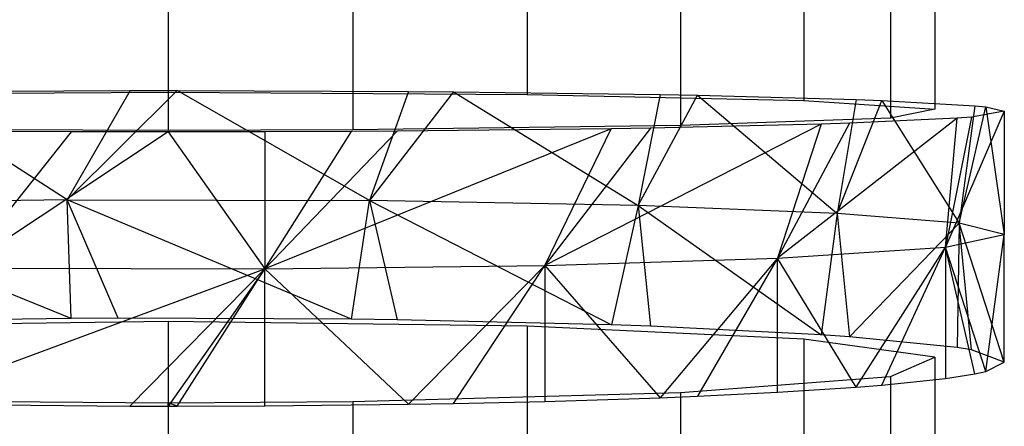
# Model space of a CAD drawing. Extents: x 0.1 to 26.5, y -19.1 to 0.
# Tile 257 of 304: x 13.251 to 13.663, y -4.989 to -4.819. Entities that reach past the tile are written whole.
import ezdxf

# ---------------------------------------------------------------- set-up
doc = ezdxf.new("R2010")
doc.units = 0
doc.header["$LTSCALE"] = 2.54
doc.layers.get('0').update_dxf_attribs({"linetype": 'CONTINUOUS'})

# ---------------------------------------------------------------- blocks, each defined once
blk = doc.blocks.new('7777_STL')
at = {"color": 0}
for p, q in [((13.31313, -4.75472, 16.64339), (13.31313, -4.84951, 16.64104)), ((13.31313, -4.75472, 16.64339), (13.31313, -4.84951, 16.64104)), ((13.46339, -4.75563, 16.68041), (13.46339, -4.85043, 16.67807)), ((13.46339, -4.75563, 16.68041), (13.46339, -4.85043, 16.67807)), ((13.57922, -4.75817, 16.783), (13.57922, -4.85296, 16.78066)), ((13.57922, -4.75817, 16.783), (13.57922, -4.85296, 16.78066)), ((13.6341, -4.76175, 16.92766), (13.6341, -4.85654, 16.92532)), ((13.6341, -4.76175, 16.92766), (13.6341, -4.85654, 16.92532)), ((13.61545, -4.76554, 17.08124), (13.61545, -4.86034, 17.0789)), ((13.61545, -4.76554, 17.08124), (13.61545, -4.86034, 17.0789)), ((13.31313, -4.7707, 17.28985), (13.31313, -4.86549, 17.28751)), ((13.31313, -4.7707, 17.28985), (13.31313, -4.86549, 17.28751)), ((13.39051, -4.77047, 17.28046), (13.39051, -4.86526, 17.27812)), ((13.39051, -4.77047, 17.28046), (13.39051, -4.86526, 17.27812)), ((13.52754, -4.76869, 17.20856), (13.52754, -4.86348, 17.20622)), ((13.52754, -4.76869, 17.20856), (13.52754, -4.86348, 17.20622)), ((13.16287, -4.85043, 16.67807), (13.31313, -4.84951, 16.64104)), ((13.16287, -4.85043, 16.67807), (13.31313, -4.84951, 16.64104)), ((13.20085, -4.8493, 16.63264), (13.2972, -4.84885, 16.61452)), ((13.20085, -4.8493, 16.63264), (13.2972, -4.84885, 16.61452)), ((13.27088, -4.89457, 16.61496), (13.20085, -4.8493, 16.63264)), ((13.27088, -4.89457, 16.61496), (13.20085, -4.8493, 16.63264)), ((13.2972, -4.84885, 16.61452), (13.27088, -4.89457, 16.61496)), ((13.27088, -4.89457, 16.61496), (13.31691, -4.84885, 16.61417)), ((13.27088, -4.89457, 16.61496), (13.31691, -4.84885, 16.61417)), ((13.2972, -4.84885, 16.61452), (13.27088, -4.89457, 16.61496)), ((13.2972, -4.84885, 16.61452), (13.31691, -4.84885, 16.61417)), ((13.2972, -4.84885, 16.61452), (13.31691, -4.84885, 16.61417)), ((13.31313, -4.84951, 16.64104), (13.46339, -4.85043, 16.67807)), ((13.31313, -4.84951, 16.64104), (13.46339, -4.85043, 16.67807)), ((13.31691, -4.84885, 16.61417), (13.41383, -4.84921, 16.62895)), ((13.39744, -4.89489, 16.6227), (13.31691, -4.84885, 16.61417)), ((13.39744, -4.89489, 16.6227), (13.31691, -4.84885, 16.61417)), ((13.31691, -4.84885, 16.61417), (13.41383, -4.84921, 16.62895)), ((13.41383, -4.84921, 16.62895), (13.39744, -4.89489, 16.6227)), ((13.41383, -4.84921, 16.62895), (13.39744, -4.89489, 16.6227)), ((13.43254, -4.84936, 16.63515), (13.39744, -4.89489, 16.6227)), ((13.43254, -4.84936, 16.63515), (13.39744, -4.89489, 16.6227)), ((13.41383, -4.84921, 16.62895), (13.43254, -4.84936, 16.63515)), ((13.41383, -4.84921, 16.62895), (13.43254, -4.84936, 16.63515)), ((13.43254, -4.84936, 16.63515), (13.50995, -4.89698, 16.67293)), ((13.43254, -4.84936, 16.63515), (13.50995, -4.89698, 16.67293)), ((13.43254, -4.84936, 16.63515), (13.51911, -4.8505, 16.68116)), ((13.43254, -4.84936, 16.63515), (13.51911, -4.8505, 16.68116)), ((13.46339, -4.85043, 16.67807), (13.57922, -4.85296, 16.78066)), ((13.46339, -4.85043, 16.67807), (13.57922, -4.85296, 16.78066)), ((13.51911, -4.8505, 16.68116), (13.50995, -4.89698, 16.67293)), ((13.51911, -4.8505, 16.68116), (13.50995, -4.89698, 16.67293)), ((13.50995, -4.89698, 16.67293), (13.5347, -4.8508, 16.6932)), ((13.50995, -4.89698, 16.67293), (13.5347, -4.8508, 16.6932)), ((13.51911, -4.8505, 16.68116), (13.5347, -4.8508, 16.6932)), ((13.51911, -4.8505, 16.68116), (13.5347, -4.8508, 16.6932)), ((13.5347, -4.8508, 16.6932), (13.59313, -4.9003, 16.75228)), ((13.5347, -4.8508, 16.6932), (13.59313, -4.9003, 16.75228)), ((13.5347, -4.8508, 16.6932), (13.60116, -4.85258, 16.76527)), ((13.5347, -4.8508, 16.6932), (13.60116, -4.85258, 16.76527)), ((13.57922, -4.85296, 16.78066), (13.6341, -4.85654, 16.92532)), ((13.57922, -4.85296, 16.78066), (13.6341, -4.85654, 16.92532)), ((13.60116, -4.85258, 16.76527), (13.59313, -4.9003, 16.75228)), ((13.60116, -4.85258, 16.76527), (13.59313, -4.9003, 16.75228)), ((13.59313, -4.9003, 16.75228), (13.61189, -4.85299, 16.78179)), ((13.59313, -4.9003, 16.75228), (13.61189, -4.85299, 16.78179)), ((13.60116, -4.85258, 16.76527), (13.61189, -4.85299, 16.78179)), ((13.60116, -4.85258, 16.76527), (13.61189, -4.85299, 16.78179)), ((13.61189, -4.85299, 16.78179), (13.64423, -4.90432, 16.84874)), ((13.61189, -4.85299, 16.78179), (13.64423, -4.90432, 16.84874)), ((13.61189, -4.85299, 16.78179), (13.65074, -4.85522, 16.87179)), ((13.61189, -4.85299, 16.78179), (13.65074, -4.85522, 16.87179)), ((13.6341, -4.85654, 16.92532), (13.61545, -4.86034, 17.0789)), ((13.6341, -4.85654, 16.92532), (13.61545, -4.86034, 17.0789)), ((13.66313, -4.8575, 16.96406), (13.63848, -4.91443, 17.09099)), ((13.66313, -4.8575, 16.96406), (13.63848, -4.91443, 17.09099)), ((13.65074, -4.85522, 16.87179), (13.64423, -4.90432, 16.84874)), ((13.65074, -4.85522, 16.87179), (13.64423, -4.90432, 16.84874)), ((13.64423, -4.90432, 16.84874), (13.6554, -4.85569, 16.89093)), ((13.64423, -4.90432, 16.84874), (13.6554, -4.85569, 16.89093)), ((13.66313, -4.8575, 16.96406), (13.64939, -4.8599, 17.06111)), ((13.66313, -4.8575, 16.96406), (13.64939, -4.8599, 17.06111)), ((13.65074, -4.85522, 16.87179), (13.6554, -4.85569, 16.89093)), ((13.65074, -4.85522, 16.87179), (13.6554, -4.85569, 16.89093)), ((13.6554, -4.85569, 16.89093), (13.66313, -4.90905, 16.96209)), ((13.6554, -4.85569, 16.89093), (13.66313, -4.90905, 16.96209)), ((13.6554, -4.85569, 16.89093), (13.66313, -4.8575, 16.96406)), ((13.6554, -4.85569, 16.89093), (13.66313, -4.8575, 16.96406)), ((13.66313, -4.8575, 16.96406), (13.66313, -4.90905, 16.96209)), ((13.66313, -4.8575, 16.96406), (13.66313, -4.90905, 16.96209)), ((13.61545, -4.86034, 17.0789), (13.52754, -4.86348, 17.20622)), ((13.61545, -4.86034, 17.0789), (13.52754, -4.86348, 17.20622)), ((13.6434, -4.86036, 17.07988), (13.56823, -4.91904, 17.2015)), ((13.6434, -4.86036, 17.07988), (13.56823, -4.91904, 17.2015)), ((13.5983, -4.86251, 17.16692), (13.56823, -4.91904, 17.2015)), ((13.5983, -4.86251, 17.16692), (13.56823, -4.91904, 17.2015)), ((13.5983, -4.86251, 17.16692), (13.58643, -4.8629, 17.18265)), ((13.5983, -4.86251, 17.16692), (13.58643, -4.8629, 17.18265)), ((13.6434, -4.86036, 17.07988), (13.5983, -4.86251, 17.16692)), ((13.6434, -4.86036, 17.07988), (13.5983, -4.86251, 17.16692)), ((13.64939, -4.8599, 17.06111), (13.63848, -4.91443, 17.09099)), ((13.64939, -4.8599, 17.06111), (13.63848, -4.91443, 17.09099)), ((13.63848, -4.91443, 17.09099), (13.6434, -4.86036, 17.07988)), ((13.63848, -4.91443, 17.09099), (13.6434, -4.86036, 17.07988)), ((13.64939, -4.8599, 17.06111), (13.6434, -4.86036, 17.07988)), ((13.64939, -4.8599, 17.06111), (13.6434, -4.86036, 17.07988)), ((13.27259, -4.86609, 17.31161), (13.22729, -4.86588, 17.30328)), ((13.27259, -4.86609, 17.31161), (13.22729, -4.86588, 17.30328)), ((13.27259, -4.86609, 17.31161), (13.22729, -4.9232, 17.3011)), ((13.27259, -4.86609, 17.31161), (13.22729, -4.9232, 17.3011)), ((13.31313, -4.86615, 17.31396), (13.22729, -4.9232, 17.3011)), ((13.31313, -4.86615, 17.31396), (13.22729, -4.9232, 17.3011)), ((13.31313, -4.86549, 17.28751), (13.23575, -4.86526, 17.27812)), ((13.31313, -4.86549, 17.28751), (13.23575, -4.86526, 17.27812)), ((13.31313, -4.86615, 17.31396), (13.27259, -4.86609, 17.31161)), ((13.31313, -4.86615, 17.31396), (13.27259, -4.86609, 17.31161)), ((13.39051, -4.86526, 17.27812), (13.31313, -4.86549, 17.28751)), ((13.39051, -4.86526, 17.27812), (13.31313, -4.86549, 17.28751)), ((13.35369, -4.86609, 17.3116), (13.31313, -4.86615, 17.31396)), ((13.35369, -4.86609, 17.3116), (13.31313, -4.86615, 17.31396)), ((13.31313, -4.86615, 17.31396), (13.35369, -4.92355, 17.30942)), ((13.31313, -4.86615, 17.31396), (13.35369, -4.92355, 17.30942)), ((13.49865, -4.86483, 17.26077), (13.35369, -4.92355, 17.30942)), ((13.49865, -4.86483, 17.26077), (13.35369, -4.92355, 17.30942)), ((13.40905, -4.86582, 17.30057), (13.35369, -4.92355, 17.30942)), ((13.40905, -4.86582, 17.30057), (13.35369, -4.92355, 17.30942)), ((13.38995, -4.86594, 17.30543), (13.35369, -4.86609, 17.3116)), ((13.35369, -4.92355, 17.30942), (13.38995, -4.86594, 17.30543)), ((13.35369, -4.92355, 17.30942), (13.38995, -4.86594, 17.30543)), ((13.38995, -4.86594, 17.30543), (13.35369, -4.86609, 17.3116)), ((13.35369, -4.86609, 17.3116), (13.35369, -4.92355, 17.30942)), ((13.35369, -4.86609, 17.3116), (13.35369, -4.92355, 17.30942)), ((13.40905, -4.86582, 17.30057), (13.38995, -4.86594, 17.30543)), ((13.40905, -4.86582, 17.30057), (13.38995, -4.86594, 17.30543)), ((13.52754, -4.86348, 17.20622), (13.39051, -4.86526, 17.27812)), ((13.52754, -4.86348, 17.20622), (13.39051, -4.86526, 17.27812)), ((13.49865, -4.86483, 17.26077), (13.40905, -4.86582, 17.30057)), ((13.49865, -4.86483, 17.26077), (13.40905, -4.86582, 17.30057)), ((13.58643, -4.8629, 17.18265), (13.47077, -4.92208, 17.2743)), ((13.58643, -4.8629, 17.18265), (13.47077, -4.92208, 17.2743)), ((13.51506, -4.86456, 17.24985), (13.47077, -4.92208, 17.2743)), ((13.51506, -4.86456, 17.24985), (13.47077, -4.92208, 17.2743)), ((13.47077, -4.92208, 17.2743), (13.49865, -4.86483, 17.26077)), ((13.47077, -4.92208, 17.2743), (13.49865, -4.86483, 17.26077)), ((13.51506, -4.86456, 17.24985), (13.49865, -4.86483, 17.26077)), ((13.51506, -4.86456, 17.24985), (13.49865, -4.86483, 17.26077)), ((13.58643, -4.8629, 17.18265), (13.51506, -4.86456, 17.24985)), ((13.58643, -4.8629, 17.18265), (13.51506, -4.86456, 17.24985)), ((13.58643, -4.8629, 17.18265), (13.56823, -4.91904, 17.2015)), ((13.58643, -4.8629, 17.18265), (13.56823, -4.91904, 17.2015)), ((13.27088, -4.89457, 16.61496), (13.15398, -4.89605, 16.65064)), ((13.27088, -4.89457, 16.61496), (13.15398, -4.89605, 16.65064)), ((13.38997, -4.94463, 16.61867), (13.27088, -4.89457, 16.61496)), ((13.27088, -4.89457, 16.61496), (13.39744, -4.89489, 16.6227)), ((13.27088, -4.89457, 16.61496), (13.39744, -4.89489, 16.6227)), ((13.29224, -4.94421, 16.61077), (13.27088, -4.89457, 16.61496)), ((13.38997, -4.94463, 16.61867), (13.27088, -4.89457, 16.61496)), ((13.29224, -4.94421, 16.61077), (13.27088, -4.89457, 16.61496)), ((13.27261, -4.9443, 16.6125), (13.27088, -4.89457, 16.61496)), ((13.27261, -4.9443, 16.6125), (13.27088, -4.89457, 16.61496)), ((13.38997, -4.94463, 16.61867), (13.39744, -4.89489, 16.6227)), ((13.38997, -4.94463, 16.61867), (13.39744, -4.89489, 16.6227)), ((13.50995, -4.89698, 16.67293), (13.39744, -4.89489, 16.6227)), ((13.39744, -4.89489, 16.6227), (13.40906, -4.94488, 16.62353)), ((13.39744, -4.89489, 16.6227), (13.40906, -4.94488, 16.62353)), ((13.39744, -4.89489, 16.6227), (13.49866, -4.94698, 16.66329)), ((13.39744, -4.89489, 16.6227), (13.49866, -4.94698, 16.66329)), ((13.50995, -4.89698, 16.67293), (13.39744, -4.89489, 16.6227)), ((13.27261, -4.9443, 16.6125), (13.15398, -4.89605, 16.65064)), ((13.27261, -4.9443, 16.6125), (13.15398, -4.89605, 16.65064)), ((13.50995, -4.89698, 16.67293), (13.49866, -4.94698, 16.66329)), ((13.50995, -4.89698, 16.67293), (13.49866, -4.94698, 16.66329)), ((13.59313, -4.9003, 16.75228), (13.50995, -4.89698, 16.67293)), ((13.50995, -4.89698, 16.67293), (13.51507, -4.94755, 16.67419)), ((13.50995, -4.89698, 16.67293), (13.51507, -4.94755, 16.67419)), ((13.50995, -4.89698, 16.67293), (13.58643, -4.95108, 16.74132)), ((13.50995, -4.89698, 16.67293), (13.58643, -4.95108, 16.74132)), ((13.59313, -4.9003, 16.75228), (13.50995, -4.89698, 16.67293)), ((13.59313, -4.9003, 16.75228), (13.58643, -4.95108, 16.74132)), ((13.59313, -4.9003, 16.75228), (13.58643, -4.95108, 16.74132)), ((13.64423, -4.90432, 16.84874), (13.59313, -4.9003, 16.75228)), ((13.59313, -4.9003, 16.75228), (13.59831, -4.95191, 16.75703)), ((13.59313, -4.9003, 16.75228), (13.59831, -4.95191, 16.75703)), ((13.64423, -4.90432, 16.84874), (13.59313, -4.9003, 16.75228)), ((13.64423, -4.90432, 16.84874), (13.59831, -4.95191, 16.75703)), ((13.64423, -4.90432, 16.84874), (13.59831, -4.95191, 16.75703)), ((13.64423, -4.90432, 16.84874), (13.6434, -4.95649, 16.84397)), ((13.64423, -4.90432, 16.84874), (13.6434, -4.95649, 16.84397)), ((13.66313, -4.90905, 16.96209), (13.64423, -4.90432, 16.84874)), ((13.66313, -4.96258, 16.95965), (13.64423, -4.90432, 16.84874)), ((13.66313, -4.90905, 16.96209), (13.64423, -4.90432, 16.84874)), ((13.66313, -4.96258, 16.95965), (13.64423, -4.90432, 16.84874)), ((13.64939, -4.95748, 16.86271), (13.64423, -4.90432, 16.84874)), ((13.64939, -4.95748, 16.86271), (13.64423, -4.90432, 16.84874)), ((13.63848, -4.91443, 17.09099), (13.66313, -4.90905, 16.96209)), ((13.63848, -4.91443, 17.09099), (13.66313, -4.90905, 16.96209)), ((13.6554, -4.96643, 17.0327), (13.66313, -4.90905, 16.96209)), ((13.6554, -4.96643, 17.0327), (13.66313, -4.90905, 16.96209)), ((13.66313, -4.96258, 16.95965), (13.66313, -4.90905, 16.96209)), ((13.66313, -4.96258, 16.95965), (13.66313, -4.90905, 16.96209)), ((13.56823, -4.91904, 17.2015), (13.63848, -4.91443, 17.09099)), ((13.56823, -4.91904, 17.2015), (13.63848, -4.91443, 17.09099)), ((13.60116, -4.97304, 17.15822), (13.63848, -4.91443, 17.09099)), ((13.60116, -4.97304, 17.15822), (13.63848, -4.91443, 17.09099)), ((13.61189, -4.97217, 17.14171), (13.63848, -4.91443, 17.09099)), ((13.61189, -4.97217, 17.14171), (13.63848, -4.91443, 17.09099)), ((13.65074, -4.96743, 17.05182), (13.63848, -4.91443, 17.09099)), ((13.63848, -4.91443, 17.09099), (13.63848, -4.96936, 17.08849)), ((13.65074, -4.96743, 17.05182), (13.63848, -4.91443, 17.09099)), ((13.6554, -4.96643, 17.0327), (13.63848, -4.91443, 17.09099)), ((13.6554, -4.96643, 17.0327), (13.63848, -4.91443, 17.09099)), ((13.63848, -4.91443, 17.09099), (13.63848, -4.96936, 17.08849)), ((13.47077, -4.92208, 17.2743), (13.56823, -4.91904, 17.2015)), ((13.47077, -4.92208, 17.2743), (13.56823, -4.91904, 17.2015)), ((13.56823, -4.91904, 17.2015), (13.5191, -4.97746, 17.24223)), ((13.56823, -4.91904, 17.2015), (13.5191, -4.97746, 17.24223)), ((13.56823, -4.91904, 17.2015), (13.5347, -4.97683, 17.23021)), ((13.56823, -4.91904, 17.2015), (13.5347, -4.97683, 17.23021)), ((13.56823, -4.97518, 17.19895), (13.56823, -4.91904, 17.2015)), ((13.56823, -4.97518, 17.19895), (13.56823, -4.91904, 17.2015)), ((13.60116, -4.97304, 17.15822), (13.56823, -4.91904, 17.2015)), ((13.60116, -4.97304, 17.15822), (13.56823, -4.91904, 17.2015)), ((13.20083, -4.98001, 17.29069), (13.35369, -4.92355, 17.30942)), ((13.20083, -4.98001, 17.29069), (13.35369, -4.92355, 17.30942)), ((13.22729, -4.9232, 17.3011), (13.35369, -4.92355, 17.30942)), ((13.22729, -4.9232, 17.3011), (13.35369, -4.92355, 17.30942)), ((13.29719, -4.98096, 17.3088), (13.35369, -4.92355, 17.30942)), ((13.29719, -4.98096, 17.3088), (13.35369, -4.92355, 17.30942)), ((13.35369, -4.92355, 17.30942), (13.31313, -4.98098, 17.30916)), ((13.35369, -4.92355, 17.30942), (13.31313, -4.98098, 17.30916)), ((13.31689, -4.98098, 17.30914), (13.35369, -4.92355, 17.30942)), ((13.31689, -4.98098, 17.30914), (13.35369, -4.92355, 17.30942)), ((13.35369, -4.92355, 17.30942), (13.47077, -4.92208, 17.2743)), ((13.35369, -4.92355, 17.30942), (13.47077, -4.92208, 17.2743)), ((13.35369, -4.98086, 17.30681), (13.35369, -4.92355, 17.30942)), ((13.35369, -4.98086, 17.30681), (13.35369, -4.92355, 17.30942)), ((13.41382, -4.9802, 17.29439), (13.35369, -4.92355, 17.30942)), ((13.41382, -4.9802, 17.29439), (13.35369, -4.92355, 17.30942)), ((13.41382, -4.9802, 17.29439), (13.47077, -4.92208, 17.2743)), ((13.41382, -4.9802, 17.29439), (13.47077, -4.92208, 17.2743)), ((13.43253, -4.97988, 17.2882), (13.47077, -4.92208, 17.2743)), ((13.43253, -4.97988, 17.2882), (13.47077, -4.92208, 17.2743)), ((13.47077, -4.92208, 17.2743), (13.5191, -4.97746, 17.24223)), ((13.47077, -4.92208, 17.2743), (13.5191, -4.97746, 17.24223)), ((13.47077, -4.92208, 17.2743), (13.47077, -4.97901, 17.2717)), ((13.47077, -4.92208, 17.2743), (13.47077, -4.97901, 17.2717)), ((13.27261, -4.9443, 16.6125), (13.17777, -4.94561, 16.63734)), ((13.27261, -4.9443, 16.6125), (13.17777, -4.94561, 16.63734)), ((13.29224, -4.94421, 16.61077), (13.27261, -4.9443, 16.6125)), ((13.29224, -4.94421, 16.61077), (13.27261, -4.9443, 16.6125)), ((13.38997, -4.94463, 16.61867), (13.29224, -4.94421, 16.61077)), ((13.38997, -4.94463, 16.61867), (13.29224, -4.94421, 16.61077)), ((13.40906, -4.94488, 16.62353), (13.38997, -4.94463, 16.61867)), ((13.40906, -4.94488, 16.62353), (13.38997, -4.94463, 16.61867)), ((13.49866, -4.94698, 16.66329), (13.40906, -4.94488, 16.62353)), ((13.49866, -4.94698, 16.66329), (13.40906, -4.94488, 16.62353)), ((13.31313, -4.94557, 16.63665), (13.16287, -4.94752, 16.67363)), ((13.31313, -4.94557, 16.63665), (13.16287, -4.94752, 16.67363)), ((13.46339, -4.94752, 16.67363), (13.31313, -4.94557, 16.63665)), ((13.31313, -4.94557, 16.63665), (13.31313, -5.04026, 16.63166)), ((13.46339, -4.94752, 16.67363), (13.31313, -4.94557, 16.63665)), ((13.31313, -4.94557, 16.63665), (13.31313, -5.04026, 16.63166)), ((13.57922, -4.95292, 16.77611), (13.46339, -4.94752, 16.67363)), ((13.46339, -4.94752, 16.67363), (13.46339, -5.04221, 16.66865)), ((13.57922, -4.95292, 16.77611), (13.46339, -4.94752, 16.67363)), ((13.46339, -4.94752, 16.67363), (13.46339, -5.04221, 16.66865)), ((13.51507, -4.94755, 16.67419), (13.49866, -4.94698, 16.66329)), ((13.51507, -4.94755, 16.67419), (13.49866, -4.94698, 16.66329)), ((13.58643, -4.95108, 16.74132), (13.51507, -4.94755, 16.67419)), ((13.58643, -4.95108, 16.74132), (13.51507, -4.94755, 16.67419)), ((13.6341, -4.96052, 16.92061), (13.57922, -4.95292, 16.77611)), ((13.57922, -4.95292, 16.77611), (13.57922, -5.04761, 16.77113)), ((13.6341, -4.96052, 16.92061), (13.57922, -4.95292, 16.77611)), ((13.57922, -4.95292, 16.77611), (13.57922, -5.04761, 16.77113)), ((13.59831, -4.95191, 16.75703), (13.58643, -4.95108, 16.74132)), ((13.59831, -4.95191, 16.75703), (13.58643, -4.95108, 16.74132)), ((13.6434, -4.95649, 16.84397), (13.59831, -4.95191, 16.75703)), ((13.6434, -4.95649, 16.84397), (13.59831, -4.95191, 16.75703)), ((13.64939, -4.95748, 16.86271), (13.6434, -4.95649, 16.84397)), ((13.64939, -4.95748, 16.86271), (13.6434, -4.95649, 16.84397)), ((13.66313, -4.96258, 16.95965), (13.64939, -4.95748, 16.86271)), ((13.66313, -4.96258, 16.95965), (13.64939, -4.95748, 16.86271)), ((13.61545, -4.9686, 17.07403), (13.6341, -4.96052, 16.92061)), ((13.61545, -4.9686, 17.07403), (13.6341, -4.96052, 16.92061)), ((13.6341, -4.96052, 16.92061), (13.6341, -5.05522, 16.91563)), ((13.6341, -4.96052, 16.92061), (13.6341, -5.05522, 16.91563)), ((13.6554, -4.96643, 17.0327), (13.66313, -4.96258, 16.95965)), ((13.6554, -4.96643, 17.0327), (13.66313, -4.96258, 16.95965)), ((13.52754, -4.9753, 17.20121), (13.61545, -4.9686, 17.07403)), ((13.52754, -4.9753, 17.20121), (13.61545, -4.9686, 17.07403)), ((13.61189, -4.97217, 17.14171), (13.63848, -4.96936, 17.08849)), ((13.61189, -4.97217, 17.14171), (13.63848, -4.96936, 17.08849)), ((13.61545, -4.9686, 17.07403), (13.61545, -5.06329, 17.06904)), ((13.61545, -4.9686, 17.07403), (13.61545, -5.06329, 17.06904)), ((13.63848, -4.96936, 17.08849), (13.65074, -4.96743, 17.05182)), ((13.63848, -4.96936, 17.08849), (13.65074, -4.96743, 17.05182)), ((13.65074, -4.96743, 17.05182), (13.6554, -4.96643, 17.0327)), ((13.65074, -4.96743, 17.05182), (13.6554, -4.96643, 17.0327)), ((13.56823, -4.97518, 17.19895), (13.60116, -4.97304, 17.15822)), ((13.56823, -4.97518, 17.19895), (13.60116, -4.97304, 17.15822)), ((13.60116, -4.97304, 17.15822), (13.61189, -4.97217, 17.14171)), ((13.60116, -4.97304, 17.15822), (13.61189, -4.97217, 17.14171)), ((13.39051, -4.97908, 17.27303), (13.52754, -4.9753, 17.20121)), ((13.39051, -4.97908, 17.27303), (13.52754, -4.9753, 17.20121)), ((13.47077, -4.97901, 17.2717), (13.5191, -4.97746, 17.24223)), ((13.47077, -4.97901, 17.2717), (13.5191, -4.97746, 17.24223)), ((13.5191, -4.97746, 17.24223), (13.5347, -4.97683, 17.23021)), ((13.5191, -4.97746, 17.24223), (13.5347, -4.97683, 17.23021)), ((13.52754, -4.9753, 17.20121), (13.52754, -5.06999, 17.19623)), ((13.52754, -4.9753, 17.20121), (13.52754, -5.06999, 17.19623)), ((13.5347, -4.97683, 17.23021), (13.56823, -4.97518, 17.19895)), ((13.5347, -4.97683, 17.23021), (13.56823, -4.97518, 17.19895)), ((13.20083, -4.98001, 17.29069), (13.29719, -4.98096, 17.3088)), ((13.20083, -4.98001, 17.29069), (13.29719, -4.98096, 17.3088)), ((13.23575, -4.97908, 17.27303), (13.31313, -4.97957, 17.28242)), ((13.23575, -4.97908, 17.27303), (13.31313, -4.97957, 17.28242)), ((13.29719, -4.98096, 17.3088), (13.31313, -4.98098, 17.30916)), ((13.29719, -4.98096, 17.3088), (13.31313, -4.98098, 17.30916)), ((13.31313, -4.97957, 17.28242), (13.39051, -4.97908, 17.27303)), ((13.31313, -4.97957, 17.28242), (13.39051, -4.97908, 17.27303)), ((13.31689, -4.98098, 17.30914), (13.31313, -4.97957, 17.28242)), ((13.31313, -4.98098, 17.30916), (13.31313, -4.97957, 17.28242)), ((13.31313, -4.97957, 17.28242), (13.31313, -5.07427, 17.27743)), ((13.31313, -4.97957, 17.28242), (13.31313, -5.07427, 17.27743)), ((13.31313, -4.98098, 17.30916), (13.31689, -4.98098, 17.30914)), ((13.31689, -4.98098, 17.30914), (13.35369, -4.98086, 17.30681)), ((13.31689, -4.98098, 17.30914), (13.35369, -4.98086, 17.30681)), ((13.35369, -4.98086, 17.30681), (13.41382, -4.9802, 17.29439)), ((13.35369, -4.98086, 17.30681), (13.41382, -4.9802, 17.29439)), ((13.39051, -4.97908, 17.27303), (13.39051, -5.07377, 17.26805)), ((13.39051, -4.97908, 17.27303), (13.39051, -5.07377, 17.26805)), ((13.41382, -4.9802, 17.29439), (13.43253, -4.97988, 17.2882)), ((13.41382, -4.9802, 17.29439), (13.43253, -4.97988, 17.2882)), ((13.43253, -4.97988, 17.2882), (13.47077, -4.97901, 17.2717)), ((13.43253, -4.97988, 17.2882), (13.47077, -4.97901, 17.2717))]:
    blk.add_line(p, q, dxfattribs=at)
blk = doc.blocks.new('GROUP_2')
at = {"color": 0}
blk.add_blockref('7777_STL', (-0.13159, 19.10373, -0.15965), dxfattribs=at)

msp = doc.modelspace()

# ---------------------------------------------------------------- block references
at = {"color": 0}
msp.add_blockref('GROUP_2', (0.13159, -19.10373, 0.15965), dxfattribs=at)

doc.saveas('drawing.dxf')
